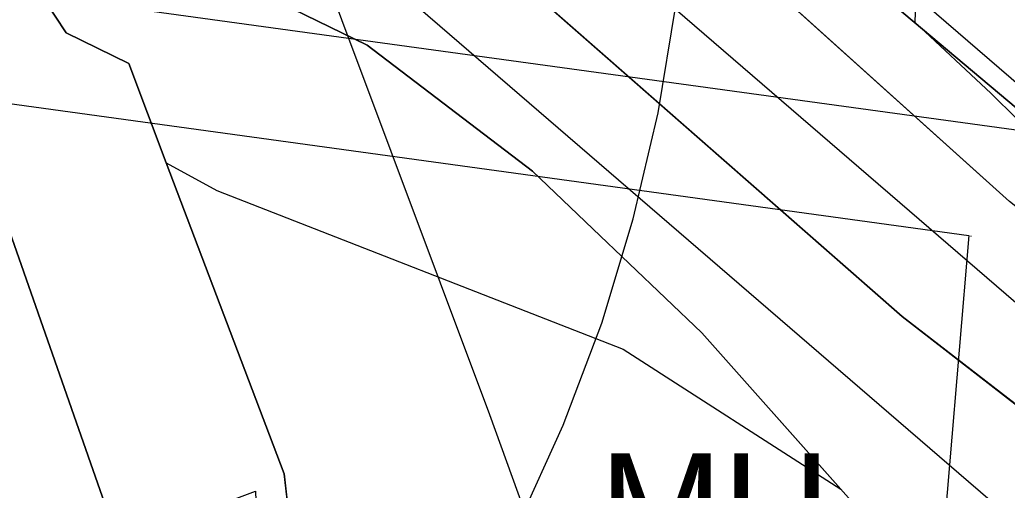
# Model space of a CAD drawing. Extents: x -690419 to -685080, y -987825 to -981190.
# Drawn here: x -686707.8 to -686618.9, y -986187.1 to -986144.7 of the extents above; entities that cross this region are included whole.
import ezdxf

# ---------------------------------------------------------------- set-up
doc = ezdxf.new("R2010")
doc.units = 0
for name, color, linetype in [('BPEJ (S) - hranice', 7, 'Continuous'), ('BPEJ I-II ochrana', 7, 'Continuous'), ('Docházková izochrona VLAK (S)', 7, 'Continuous'), ('Elektro VN 35 nadzemní (S)', 7, 'Continuous'), ('Katastrální území (S) - hranice', 7, 'Continuous'), ('OP elektro VN (S)', 7, 'Continuous'), ('OP silnic (S)', 7, 'Continuous'), ('OP ČOV (S)', 7, 'Continuous'), ('Plochy dopravy silniční DS (S)', 7, 'Continuous'), ('Plochy smíšené nezastavěného území všeobecné MU (S)', 7, 'Continuous'), ('Plochy zemědělské všeobecné AU (S)', 7, 'Continuous'), ('Regulační bloky STABILIZOVANÉ (S)', 7, 'Continuous'), ('Regulační kódy STABILIZOVANÉ (S)', 7, 'Continuous'), ('Silnice III třídy (S) - osa', 7, 'Continuous'), ('Spoje - komunikační vedení bez rozlišení provozovanál (S)', 7, 'Continuous')]:
    doc.layers.add(name, color=color, linetype=linetype)

msp = doc.modelspace()

# ---------------------------------------------------------------- linework, layer by layer
at = {"layer": 'BPEJ (S) - hranice'}
for points in [[(-686773.5, -985853.5), (-686766.5, -985867.5), (-686763.5, -985903.5), (-686765.5, -985966.5), (-686764.5, -985986.13), (-686759.55, -986000), (-686748.07, -986032.16), (-686747.78, -986034.51), (-686745.23, -986055.55), (-686741.69, -986078.94), (-686733.89, -986102.33), (-686721.13, -986120.76), (-686705.54, -986132.81), (-686676.48, -986146.99), (-686661.6, -986158.33), (-686656.17, -986163.52), (-686646.36, -986172.9), (-686624.5, -986197.5), (-686582, -986265)], [(-686582, -986265), (-686624.5, -986197.5), (-686646.36, -986172.9), (-686656.17, -986163.52), (-686661.6, -986158.33), (-686676.48, -986146.99), (-686705.54, -986132.81)]]:
    msp.add_lwpolyline(points, dxfattribs=at)
at = {"layer": 'BPEJ I-II ochrana'}
for p, q in [((-686709.96, -986136.23), (-686703.59, -986145.86)), ((-686703.59, -986145.86), (-686697.95, -986148.64)), ((-686697.95, -986148.64), (-686694.58, -986157.58)), ((-686694.58, -986157.58), (-686690.04, -986160.07)), ((-686690.04, -986160.07), (-686653.43, -986174.36)), ((-686653.43, -986174.36), (-686633.839, -986186.99))]:
    msp.add_line(p, q, dxfattribs=at)
msp.add_lwpolyline([(-686633.839, -986186.99), (-686646.36, -986172.9), (-686656.17, -986163.52), (-686661.6, -986158.33), (-686676.48, -986146.99), (-686705.54, -986132.81), (-686720.527, -986121.226)], dxfattribs=at)
at = {"layer": 'Docházková izochrona VLAK (S)'}
msp.add_arc((-686398.38, -985456.116), 800, 77.865472, 344.113367, dxfattribs=at)
at = {"layer": 'Elektro VN 35 nadzemní (S)'}
msp.add_lwpolyline([(-687275.453, -985898.259), (-687173.957, -985956.322), (-687066.887, -986017.77), (-686980.249, -986067.557), (-686895.087, -986116.521), (-686611.264, -986155.552)], dxfattribs=at)
at = {"layer": 'Katastrální území (S) - hranice'}
for points in [[(-686697.28, -986196.44), (-686698.83, -986192.01), (-686714.74, -986146.55), (-686721.63, -986126.87), (-686734.48, -986103.49), (-686734.88, -986100.9), (-686737.03, -986087.16), (-686733.98, -986078.77), (-686726.79, -986069.45), (-686726.21, -986068.65), (-686727.99, -986057.35), (-686723.61, -986047.67), (-686731, -986034.99), (-686739.44, -986009.75), (-686747.55, -985981.18), (-686753.38, -985937.9), (-686754.66, -985884.07), (-686753.84, -985828.87)], [(-686739.44, -986009.75), (-686731, -986034.99), (-686723.61, -986047.67), (-686727.99, -986057.35), (-686726.21, -986068.65), (-686726.79, -986069.45), (-686733.98, -986078.77), (-686737.03, -986087.16), (-686734.88, -986100.9), (-686734.48, -986103.49), (-686721.63, -986126.87), (-686714.74, -986146.55), (-686698.83, -986192.01), (-686697.28, -986196.44), (-686706.41, -986194.81), (-686704.61, -986199.67), (-686703.45, -986202.79), (-686701.28, -986208.65), (-686700.56, -986210.6), (-686698.08, -986217.29), (-686693.87, -986213.32), (-686689.98, -986217.58), (-686665.99, -986301.77)]]:
    msp.add_lwpolyline(points, dxfattribs=at)
at = {"layer": 'OP elektro VN (S)'}
for p, q in [((-686845.554, -986133.427), (-686622.327, -986164.125)), ((-686622.129, -986164.152), (-686622.137, -986164.231))]:
    msp.add_line(p, q, dxfattribs=at)
msp.add_lwpolyline([(-686622.327, -986164.125), (-686630.149, -986257.097)], dxfattribs=at)
at = {"layer": 'OP silnic (S)'}
for points in [[(-686227.616, -986713.5), (-686239.016, -986691.205), (-686262.223, -986644.901), (-686318.802, -986534.827), (-686354.37, -986467.268), (-686396.658, -986388.792), (-686410.293, -986364.048), (-686420.726, -986345.133), (-686427.909, -986332.613), (-686439.485, -986314.629), (-686451.804, -986297.933), (-686464.183, -986283.689), (-686479.446, -986268.185), (-686499.962, -986250.194), (-686586.599, -986177.505), (-686653.447, -986119.831), (-686664.864, -986108.858), (-686672.684, -986100.775), (-686688.52, -986082.371), (-686701.475, -986064.021), (-686712.836, -986044.901), (-686714.585, -986041.45)], [(-686635.414, -986271.753), (-686647.885, -986229.158), (-686648.85, -986226.207), (-686665.459, -986180.272), (-686683.223, -986132.823)], [(-686683.223, -986132.823), (-686673.655, -986142.019), (-686606.039, -986200.355), (-686519.496, -986272.966), (-686500.052, -986290.015), (-686486.215, -986304.071), (-686475.234, -986316.707), (-686464.193, -986331.671), (-686453.549, -986348.207), (-686446.874, -986359.843), (-686436.565, -986378.532), (-686423, -986403.148), (-686380.848, -986481.372), (-686345.416, -986548.673), (-686288.975, -986658.479), (-686276.525, -986683.319)]]:
    msp.add_lwpolyline(points, dxfattribs=at)
at = {"layer": 'OP ČOV (S)'}
msp.add_lwpolyline([(-686731.073, -986258.348), (-686722.417, -986253.721), (-686714.081, -986248.537), (-686706.102, -986242.82), (-686698.515, -986236.593), (-686691.351, -986229.883), (-686684.641, -986222.719), (-686678.414, -986215.131), (-686672.696, -986207.152), (-686667.513, -986198.817), (-686662.886, -986190.16), (-686658.835, -986181.22), (-686655.377, -986172.033), (-686652.528, -986162.64), (-686650.299, -986153.08), (-686648.7, -986143.396)], dxfattribs=at)
at = {"layer": 'Plochy dopravy silniční DS (S)'}
for p, q in [((-686655.89, -986127.54), (-686618.66, -986161.06)), ((-686628.32, -986171.42), (-686672.139, -986132.997)), ((-686709.96, -986136.23), (-686703.59, -986145.86)), ((-686703.59, -986145.86), (-686697.95, -986148.64)), ((-686697.95, -986148.64), (-686694.58, -986157.58)), ((-686694.58, -986157.58), (-686683.97, -986185.61)), ((-686591.19, -986200.22), (-686628.32, -986171.42)), ((-686683.97, -986185.61), (-686682.74, -986196.24))]:
    msp.add_line(p, q, dxfattribs=at)
at = {"layer": 'Plochy smíšené nezastavěného území všeobecné MU (S)'}
for points in [[(-686733.98, -986078.77), (-686628.32, -986171.42), (-686591.19, -986200.22), (-686589.76, -986201.48), (-686563.88, -986223.26), (-686544.95, -986241.07), (-686568.04, -986268.3)], [(-686546.45, -986333.52), (-686589.288, -986220.56), (-686635.252, -986209.403), (-686666.805, -986210.253), (-686671.51, -986201.06), (-686703.45, -986202.79), (-686704.61, -986199.67), (-686706.41, -986194.81), (-686697.28, -986196.44), (-686698.83, -986192.01), (-686698.26, -986192.2), (-686698.04, -986191.49), (-686694.56, -986190.17), (-686686.54, -986187.17), (-686686.36, -986192.34), (-686685.83, -986196.6), (-686682.74, -986196.24), (-686683.97, -986185.61), (-686694.58, -986157.58), (-686697.95, -986148.64), (-686703.59, -986145.86), (-686709.96, -986136.23)]]:
    msp.add_lwpolyline(points, dxfattribs=at)
msp.add_lwpolyline([(-686455.43, -986303.24), (-686459.36, -986298.16), (-686485.23, -986271.73), (-686500.94, -986258.37), (-686518.71, -986243.33), (-686534.93, -986229.71), (-686568.18, -986201.47), (-686618.66, -986161.06), (-686655.89, -986127.54), (-686652.72, -986123.46), (-686565.76, -986196.56), (-686551.9, -986209.24), (-686531.76, -986223.33), (-686514.21, -986233.99), (-686505.68, -986239.66), (-686497.53, -986250.29), (-686493.91, -986254.75), (-686481.93, -986265.9), (-686469.39, -986278.52), (-686461.87, -986285.13), (-686454.39, -986299), (-686455.16, -986302.12)], close=True, dxfattribs=at)
at = {"layer": 'Plochy zemědělské všeobecné AU (S)'}
msp.add_lwpolyline([(-686531.76, -986223.33), (-686551.9, -986209.24), (-686565.76, -986196.56), (-686652.72, -986123.46), (-686644.75, -986113.22), (-686632.21, -986089.4), (-686621.64, -986085.23), (-686587.06, -986096.25), (-686571.81, -986098.69), (-686547.35, -986108.47), (-686528.23, -986118.63)], dxfattribs=at)
at = {"layer": 'Regulační bloky STABILIZOVANÉ (S)'}
for p, q in [((-686655.89, -986127.54), (-686618.66, -986161.06)), ((-686628.32, -986171.42), (-686672.139, -986132.997)), ((-686709.96, -986136.23), (-686703.59, -986145.86)), ((-686703.59, -986145.86), (-686697.95, -986148.64)), ((-686697.95, -986148.64), (-686694.58, -986157.58)), ((-686694.58, -986157.58), (-686683.97, -986185.61)), ((-686591.19, -986200.22), (-686628.32, -986171.42)), ((-686683.97, -986185.61), (-686682.74, -986196.24))]:
    msp.add_line(p, q, dxfattribs=at)
for points in [[(-686733.98, -986078.77), (-686628.32, -986171.42), (-686591.19, -986200.22), (-686589.76, -986201.48), (-686563.88, -986223.26), (-686544.95, -986241.07), (-686568.04, -986268.3)], [(-686531.76, -986223.33), (-686551.9, -986209.24), (-686565.76, -986196.56), (-686652.72, -986123.46), (-686644.75, -986113.22), (-686632.21, -986089.4), (-686621.64, -986085.23), (-686587.06, -986096.25), (-686571.81, -986098.69), (-686547.35, -986108.47), (-686528.23, -986118.63)], [(-686546.45, -986333.52), (-686589.288, -986220.56), (-686635.252, -986209.403), (-686666.805, -986210.253), (-686671.51, -986201.06), (-686703.45, -986202.79), (-686704.61, -986199.67), (-686706.41, -986194.81), (-686697.28, -986196.44), (-686698.83, -986192.01), (-686698.26, -986192.2), (-686698.04, -986191.49), (-686694.56, -986190.17), (-686686.54, -986187.17), (-686686.36, -986192.34), (-686685.83, -986196.6), (-686682.74, -986196.24), (-686683.97, -986185.61), (-686694.58, -986157.58), (-686697.95, -986148.64), (-686703.59, -986145.86), (-686709.96, -986136.23)]]:
    msp.add_lwpolyline(points, dxfattribs=at)
msp.add_lwpolyline([(-686455.43, -986303.24), (-686459.36, -986298.16), (-686485.23, -986271.73), (-686500.94, -986258.37), (-686518.71, -986243.33), (-686534.93, -986229.71), (-686568.18, -986201.47), (-686618.66, -986161.06), (-686655.89, -986127.54), (-686652.72, -986123.46), (-686565.76, -986196.56), (-686551.9, -986209.24), (-686531.76, -986223.33), (-686514.21, -986233.99), (-686505.68, -986239.66), (-686497.53, -986250.29), (-686493.91, -986254.75), (-686481.93, -986265.9), (-686469.39, -986278.52), (-686461.87, -986285.13), (-686454.39, -986299), (-686455.16, -986302.12)], close=True, dxfattribs=at)
at = {"layer": 'Silnice III třídy (S) - osa'}
msp.add_lwpolyline([(-686761.349, -985847.72), (-686762.539, -985870.3), (-686762.989, -985897.63), (-686762.639, -985918.32), (-686761.309, -985937.53), (-686758.699, -985957.24), (-686755.599, -985973.15), (-686750.609, -985992.78), (-686744.169, -986011.87), (-686735.559, -986033.24), (-686725.989, -986052.13), (-686714.069, -986072.19), (-686700.359, -986091.61), (-686683.769, -986110.89), (-686675.455, -986119.484), (-686663.551, -986130.925), (-686596.319, -986188.93), (-686509.729, -986261.58)], dxfattribs=at)
at = {"layer": 'Spoje - komunikační vedení bez rozlišení provozovanál (S)'}
msp.add_lwpolyline([(-686653.69, -986122.67), (-686648.71, -986124.26), (-686639.98, -986130.05), (-686632.24, -986136), (-686627.03, -986140.56), (-686627.18, -986144.92), (-686620.32, -986151.35), (-686613.37, -986158.17), (-686609.42, -986159.75), (-686605.44, -986159.66), (-686595.89, -986169.08), (-686582.24, -986181.18), (-686572.34, -986189.25), (-686559.31, -986198.92), (-686549.37, -986206.66), (-686543.92, -986209.53), (-686540.06, -986211.95), (-686533.36, -986218.52), (-686524.56, -986225.81), (-686522.77, -986227.1)], dxfattribs=at)

# ---------------------------------------------------------------- texts
at = {"layer": 'Regulační kódy STABILIZOVANÉ (S)'}
msp.add_text('MU', height=10, dxfattribs=at).set_placement((-686655.618, -986193.739))

doc.saveas('drawing.dxf')
